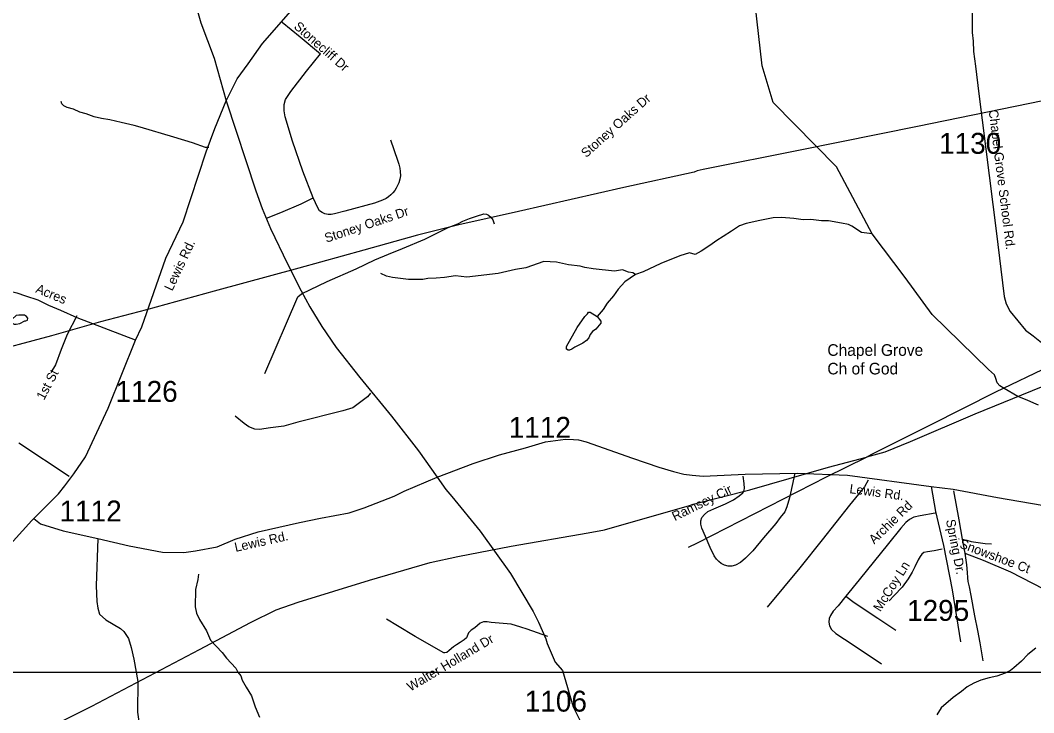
# Model space of a CAD drawing. Extents: x 1268485 to 1426702, y 514839 to 616766.
# Drawn here: x 1323145 to 1330300, y 529517 to 534404 of the extents above; entities that cross this region are included whole.
import ezdxf

# ---------------------------------------------------------------- set-up
doc = ezdxf.new("R2010")
doc.units = 0
for name, color, linetype in [('Old_Level_10', 7, 'Continuous'), ('Old_Level_11', 7, 'Continuous'), ('Old_Level_22', 7, 'Continuous'), ('Old_Level_32', 7, 'Continuous'), ('Old_Level_35', 7, 'Continuous'), ('Old_Level_56', 7, 'Continuous'), ('Old_Level_59', 7, 'Continuous'), ('Old_Level_62', 7, 'Continuous'), ('Old_Level_63', 7, 'Continuous'), ('Old_Level_8', 7, 'Continuous')]:
    doc.layers.add(name, color=color, linetype=linetype)

msp = doc.modelspace()

# ---------------------------------------------------------------- linework, layer by layer
at = {"layer": 'Old_Level_22'}
msp.add_line((1328843.111, 532117.434), (1328843.111, 532117.434), dxfattribs=at)
at = {"layer": 'Old_Level_32'}
for points in [[(1324598.082, 533835.899), (1324675.169, 533989.571), (1324753.197, 534096.273), (1324854.633, 534239.41), (1325054.804, 534468.394), (1325417.737, 534919.958), (1325548.625, 535083.943), (1325674.172, 535188.628), (1325716.022, 535217.941), (1325816.461, 535284.939), (1325854.125, 535305.876), (1325942.008, 535364.5), (1326134.295, 535452.946), (1326247.508, 535490.122), (1326339.77, 535538.828), (1326469.309, 535619.932), (1326516.634, 535650.734), (1326545.244, 535671.554), (1326571.253, 535705.387), (1326778.994, 536013.548), (1327019.384, 536383.177)], [(1324031.369, 535676.8), (1324151.31, 535284.676), (1324227.177, 535065.877), (1324419.85, 534386.148), (1324512.867, 534137.116), (1324598.082, 533835.899)], [(1329999.172, 535397.744), (1329986.166, 535272.825), (1329952.35, 535033.397), (1329864.459, 534455.251), (1329866.507, 534317.195), (1329871.71, 534255.776), (1329875.198, 534184.281), (1329888.623, 534080.061), (1329913.33, 533885.183), (1330035.07, 532916.54), (1330092.298, 532455.382), (1330105.305, 532403.332), (1330133.918, 532348.68), (1330243.172, 532215.954), (1330295.198, 532176.916), (1330391.445, 532101.444), (1330586.691, 531987.468), (1330719.41, 531944.748)], [(1323957.426, 532145.829), (1324002.529, 532241.204), (1324173.48, 532725.936), (1324294.151, 532981.759), (1324456.885, 533474.983), (1324518, 533640.615), (1324598.082, 533835.899)], [(1324598.082, 533835.899), (1324806.715, 533198.928), (1324853.078, 533074.193), (1324912.087, 532935.143), (1325031.135, 532684.933), (1325127.043, 532493.455), (1325190.265, 532380.988), (1325274.562, 532242.96), (1325375.718, 532093.686), (1325542.204, 531883.066), (1325765.59, 531610.078), (1325955.257, 531365.718), (1326088.024, 531179.637)], [(1323957.426, 532145.829), (1323546.481, 532304.305), (1323430.573, 532355.426), (1323346.276, 532390.188), (1323270.41, 532428.019), (1323184.006, 532456.646), (1323122.891, 532477.095), (1323068.098, 532489.364), (1323009.09, 532489.364), (1322939.545, 532473.005), (1322907.935, 532460.737), (1322865.786, 532440.288), (1322798.349, 532376.898), (1322730.911, 532270.566), (1322682.686, 532177.311), (1322565.361, 531981.792), (1322523.219, 531920.864), (1322499.107, 531891.281), (1322477.75, 531868.86), (1322439.348, 531823.596), (1322397.94, 531778.778)], [(1323239.898, 530886.275), (1323413.485, 531060.526), (1323460.356, 531117.475), (1323523.967, 531202.898), (1323605.858, 531321.853), (1323765.652, 531666.312), (1323957.426, 532145.829)], [(1329575.053, 531114.312), (1329732.295, 531094.8), (1330043.394, 531035.986), (1330360.749, 530981.336), (1330441.389, 530970.927), (1330490.814, 530983.939), (1330511.623, 531002.156), (1330566.251, 531030.784), (1330610.472, 531062.013), (1330654.694, 531103.653), (1330688.51, 531147.895), (1330727.529, 531231.175), (1330737.934, 531285.827), (1330745.739, 531340.478), (1330743.137, 531514.845), (1330724.928, 531754.272), (1330719.41, 531944.748)], [(1326088.024, 531179.637), (1326343.023, 531275.653), (1326528.556, 531337.351), (1326711.808, 531385.088), (1326853.456, 531428.733), (1326993.907, 531446.949), (1327049.827, 531444.347), (1327086.24, 531441.744), (1327140.859, 531428.733), (1327467.277, 531314.223), (1327653.138, 531249.085), (1327755.801, 531218.973), (1327828.937, 531201.234), (1327889.274, 531192.364), (1327966.067, 531187.043), (1328261.726, 531199.416), (1328630.057, 531207.41), (1328985.944, 531193.644), (1329575.053, 531114.312)], [(1323693.266, 530746.898), (1323914.108, 530693.83), (1324149.348, 530650.276), (1324299.353, 530646.857), (1324381.635, 530658.807), (1324534.285, 530687.35), (1324662.389, 530741.894), (1324823.668, 530793.944), (1325115.011, 530859.006), (1325263.284, 530890.235), (1325467.154, 530926.453), (1325573.793, 530962.889), (1325784.469, 531046.168), (1325854.695, 531080), (1326088.024, 531179.637)], [(1326088.024, 531179.637), (1326148.555, 531092.318), (1326190.88, 531041.499), (1326392.038, 530798.233), (1326605.122, 530498.999), (1326767.013, 530231.212), (1326803.323, 530156.245), (1326854.547, 530036.956), (1326865.704, 530004.716), (1326920.687, 529873.345), (1326972.619, 529814.134), (1327049.081, 529559.082), (1327199.688, 529257.657)], [(1329575.053, 531114.312), (1329606.136, 530936.92), (1329662.816, 530695.668), (1329723.394, 530384.756), (1329783.637, 530016.089)], [(1320422.195, 529026.86), (1320473.092, 529045.164), (1320653.021, 529108.515), (1321189.477, 529288.566), (1321486.026, 529405.266), (1321655.96, 529458.614), (1321831.317, 529503.547), (1321936.928, 529571.055), (1322087.268, 529673.681), (1322167.162, 529745.909), (1322234.211, 529796.385), (1322342.868, 529905.853), (1322480.695, 530062.757), (1322720.696, 530315.252), (1323225.707, 530872.787), (1323239.898, 530886.275)], [(1323239.898, 530886.275), (1323288.557, 530850.148), (1323446.938, 530799.838), (1323693.266, 530746.898)], [(1323693.266, 530746.898), (1323681.539, 530412.971), (1323684.884, 530300.849), (1323691.758, 530254.688), (1323704.915, 530212.402), (1323747.949, 530173.318), (1323852.542, 530110.782), (1323876.142, 530090.298), (1323908.934, 530039.414), (1323927.487, 529977.01), (1323947.638, 529894.564), (1323973.895, 529737.759), (1323972.946, 529521.673), (1323993.367, 529373.189), (1323997.783, 529273.309), (1323998.592, 529255.026), (1323993.935, 529133.06), (1323902.965, 528756.257)]]:
    msp.add_lwpolyline(points, dxfattribs=at)
at = {"layer": 'Old_Level_35'}
for p, q in [((1323489.705, 531183.886), (1323134.247, 531418.619)), ((1329794.134, 530740.563), (1329813.204, 530643.266))]:
    msp.add_line(p, q, dxfattribs=at)
for points in [[(1324992.634, 534391.054), (1325120.587, 534288.015), (1325264.226, 534165.753)], [(1325006.988, 533763.697), (1325008.116, 533808.757), (1325016.625, 533845.205), (1325055.278, 533902.004), (1325166.724, 534043.49), (1325264.226, 534165.753)], [(1324475.288, 533505.331), (1324452.732, 533505.331), (1324361.587, 533539.626), (1324229.738, 533578.227), (1323991.775, 533649.022), (1323947.791, 533661.888), (1323856.646, 533683.316), (1323777.291, 533701.515), (1323717.21, 533711.203), (1323665.742, 533722.943), (1323611.096, 533743.294), (1323565.984, 533756.212), (1323520.975, 533775.487), (1323475.967, 533788.355), (1323452.386, 533800.145), (1323437.417, 533813.012), (1323433.111, 533831.261)], [(1325211.63, 533149.463), (1325138.836, 533339.393), (1325067.581, 533551.57), (1325014.472, 533721.866), (1325006.988, 533763.697)], [(1325757.581, 533559.004), (1325808.126, 533416.544), (1325817.149, 533387.375), (1325824.326, 533360.206), (1325828.016, 533335.497), (1325828.427, 533305.508), (1325824.018, 533281.261), (1325817.046, 533256.295), (1325808.639, 533236.867), (1325797.771, 533217.695), (1325788.749, 533202.726), (1325775.523, 533186.578), (1325760.862, 533170.686), (1325745.483, 533156.692), (1325727.028, 533144.747), (1325701.294, 533133.111), (1325646.34, 533113.836), (1325437.085, 533057.447), (1325364.394, 533036.839), (1325339.89, 533032.994), (1325318.257, 533032.994), (1325293.958, 533038.735), (1325276.836, 533047.04), (1325256.639, 533059.65), (1325244.541, 533078.874), (1325211.63, 533149.463)], [(1324883.957, 533007.055), (1324983.612, 533047.04), (1325128.481, 533109.376), (1325211.63, 533149.463)], [(1325129.917, 532473.817), (1325311.593, 532559.836), (1325516.235, 532649.085), (1325647.878, 532712.139), (1325744.15, 532753.815), (1325843.703, 532792.673), (1326001.491, 532859.059), (1326164.712, 532940.669), (1326202.852, 532955.894), (1326233.199, 532967.89), (1326269.289, 532986.396), (1326316.04, 533003.774), (1326380.222, 533025.561), (1326403.598, 533033.916), (1326418.669, 533037.249), (1326435.996, 533034.993), (1326449.837, 533028.79), (1326469.419, 533012.488), (1326481.107, 532995.008), (1326490.027, 532966.454)], [(1324872.269, 531909.77), (1325103.362, 532450.697), (1325129.917, 532473.817)], [(1323543.019, 532317.311), (1323475.044, 532184.95), (1323432.496, 532079.041), (1323393.331, 531972.003), (1323360.01, 531916.742)], [(1325618.043, 531773.051), (1325597.128, 531746.394), (1325491.629, 531667.501), (1325421.706, 531646.381), (1325105.208, 531567.538), (1325005.245, 531539.804), (1324912.049, 531526.476), (1324834.232, 531516.48), (1324799.885, 531517.556), (1324758.26, 531533.243), (1324726.477, 531557.131), (1324662.911, 531609.574)], [(1328613.034, 531207.877), (1328576.227, 531033.736), (1328557.772, 530969.452), (1328542.086, 530935.311), (1328510.918, 530893.378), (1328478.725, 530851.445), (1328392.91, 530751.021), (1328315.913, 530660.336), (1328265.266, 530606.664), (1328230.099, 530577.444), (1328195.035, 530558.938), (1328167.763, 530550.12), (1328142.337, 530551.146), (1328115.988, 530556.99), (1328094.457, 530569.6), (1328077.028, 530583.288), (1328060.419, 530600.871), (1328044.835, 530624.247), (1328016.537, 530683.764), (1327982.396, 530759.838), (1327957.175, 530818.329), (1327949.28, 530847.549), (1327950.203, 530870.924), (1327956.15, 530894.352), (1327975.629, 530916.754), (1328000.031, 530936.234), (1328041.861, 530956.739), (1328123.78, 530989.855), (1328180.374, 531018.204), (1328221.384, 531047.423), (1328246.606, 531067.877), (1328253.475, 531080.539), (1328258.396, 531100.07), (1328256.346, 531134.211), (1328247.631, 531185.884)], [(1329130.893, 531157.075), (1329104.339, 531111.297), (1328999.762, 530981.294), (1328805.885, 530735.744), (1328648.2, 530539.56), (1328418.337, 530261.51)], [(1329732.721, 531083.615), (1329771.271, 530879.024), (1329794.134, 530740.563)], [(1329605.076, 530925.93), (1329499.269, 530906.706), (1329454.67, 530895.89), (1329423.4, 530880.204), (1329398.076, 530858.571), (1329360.756, 530820.021), (1329274.122, 530710.523), (1329067.122, 530454.105), (1328974.336, 530338.558)], [(1329794.134, 530740.563), (1329826.635, 530733.386), (1329857.905, 530726.107), (1329907.22, 530718.93), (1329957.765, 530711.702), (1330002.364, 530708.062)], [(1329654.493, 530672.024), (1329596.771, 530659.926), (1329549.712, 530652.698), (1329524.49, 530646.7), (1329510.034, 530634.704), (1329498.039, 530620.197), (1329483.583, 530594.924), (1329459.489, 530545.559), (1329441.547, 530509.52), (1329413.762, 530461.333), (1329370.394, 530403.56), (1329313.902, 530343.377), (1329280.171, 530307.236)], [(1329813.204, 530643.266), (1329942.079, 530592.566), (1330135.956, 530510.7), (1330368.28, 530390.334), (1330417.492, 530362.19)], [(1329813.204, 530643.266), (1329826.122, 530559.86), (1329830.223, 530505.881), (1329831.351, 530468.561), (1329833.914, 530442.058), (1329843.551, 530405.918), (1329855.547, 530344.556), (1329880.768, 530201.379), (1329903.632, 530097.827), (1329920.548, 530010.013), (1329940.951, 529883.548)], [(1328974.336, 530338.558), (1328918.972, 530271.199), (1328884.113, 530233.879), (1328864.838, 530203.737), (1328856.533, 530180.873), (1328852.842, 530155.6), (1328858.891, 530129.149), (1328872.117, 530103.876), (1328902.26, 530076.194), (1329024.984, 529995.506), (1329226.037, 529861.915)], [(1328974.336, 530338.558), (1329032.263, 530294.01), (1329198.253, 530184.513), (1329327.128, 530100.236)], [(1326155.587, 529942.808), (1326155.075, 529942.398), (1326142.976, 529938.553), (1326134.672, 529939.373), (1325933.516, 530054.254), (1325808.024, 530129.149), (1325729.386, 530176.772)], [(1326870.399, 530053.792), (1326723.171, 530106.08), (1326679.495, 530120.331), (1326611.008, 530141.247), (1326469.522, 530154.524), (1326440.097, 530157.395), (1326415.388, 530158.318), (1326390.577, 530147.86), (1326354.795, 530116.333), (1326328.241, 530098.135), (1326308.659, 530079.27), (1326299.534, 530056.56), (1326294.202, 530045.949), (1326278.413, 530031.544), (1326250.424, 530011.961), (1326225.407, 529996.787), (1326202.749, 529982.434), (1326171.786, 529955.982), (1326155.587, 529942.808)]]:
    msp.add_lwpolyline(points, dxfattribs=at)
at = {"layer": 'Old_Level_56'}
for points in [[(1329118.961, 531320.629), (1329153.325, 531337.946), (1329572.161, 531548.823), (1330033.443, 531780.856), (1330415.714, 531964.455), (1330824.389, 532167.532), (1331374.718, 532439.592), (1331789.518, 532648.748), (1332141.386, 532822.954), (1332432.851, 532968.561), (1332813.287, 533160.4), (1333068.191, 533288.934), (1333201.801, 533355.879), (1333252.246, 533376.873), (1333328.569, 533391.145), (1333640.627, 533476.308), (1334093.454, 533596.455), (1334528.16, 533710.965), (1335244.8, 533905.241), (1336049.97, 534123.747)], [(1330559.812, 533874.287), (1329478.478, 533653.936), (1328650.319, 533486.116), (1327966.884, 533351), (1327924.034, 533340.695), (1327903.789, 533332.463), (1327406.961, 533224.005), (1326662.592, 533055.096), (1326240.088, 532960.949), (1325948.267, 532887.583), (1325569.562, 532782.35), (1325112.374, 532655.084), (1324514.172, 532490.838), (1324036.898, 532359.775), (1323710.836, 532275.293), (1323366.294, 532177.376), (1322870.978, 532044.675)], [(1330352.455, 531813.854), (1329884.017, 531623.986), (1329427.461, 531427.875), (1329247.728, 531355.856), (1329118.961, 531320.629)], [(1323135.933, 529333.018), (1323248.784, 529362.562), (1323649.621, 529563.197), (1324409.463, 529963.908), (1324770.058, 530153.546), (1324952.156, 530243.327), (1325107.53, 530297.828), (1325611.486, 530452.165), (1326038.595, 530576.234), (1326233.768, 530619.729), (1326609.629, 530693.004), (1327154.181, 530786.496), (1327268.666, 530807.803), (1327870.142, 530979.082), (1327894.893, 530987.493), (1328295.314, 531088.687), (1328851.227, 531250.582), (1329118.961, 531320.629)], [(1327862.211, 530686.003), (1327927.055, 530716.514), (1328837.618, 531180.821), (1329118.961, 531320.629)]]:
    msp.add_lwpolyline(points, dxfattribs=at)
at = {"layer": 'Old_Level_59'}
for points in [[(1329158.881, 532895.412), (1328908.411, 533370.304), (1328460.373, 533822.444), (1328382.35, 534083.322), (1328333.343, 534517.571), (1328337.541, 534584.502), (1328310.172, 534664.132)], [(1330333.728, 531686.366), (1330299.895, 531701.027), (1330254.373, 531721.635), (1330188.962, 531749.214), (1330092.177, 531805.296), (1330060.497, 531824.007), (1330040.914, 531844.922), (1330033.635, 531874.604), (1330022.152, 531901.106), (1329981.039, 531938.016), (1329583.425, 532326.636), (1329393.26, 532587.729), (1329158.881, 532895.412)]]:
    msp.add_lwpolyline(points, dxfattribs=at)
at = {"layer": 'Old_Level_62'}
for points in [[(1329158.881, 532895.412), (1329083.833, 532906.374), (1329016.884, 532949.537), (1328993.098, 532962.353), (1328943.27, 532971.53), (1328851.509, 532987.37), (1328801.579, 532988.344), (1328725.71, 532998.084), (1328671.679, 532995.059), (1328605.857, 533004.594), (1328519.94, 533012.899), (1328459.86, 533008.387), (1328365.433, 532989.728), (1328270.904, 532970.299), (1328222.512, 532953.228), (1328165.61, 532914.166), (1328106.863, 532877.616), (1328062.264, 532848.959), (1328013.462, 532813.845), (1327952.664, 532774.833), (1327910.013, 532750.279)], [(1327910.013, 532750.279), (1327870.335, 532763.35), (1327801.745, 532740.949), (1327668.461, 532687.84), (1327543.072, 532628.785), (1327488.528, 532610.228)], [(1327488.528, 532610.228), (1327468.843, 532620.481), (1327438.906, 532626.785), (1327397.28, 532642.421), (1327340.993, 532633.706), (1327189.255, 532649.034), (1327131.533, 532658.415), (1327097.699, 532668.975), (1327015.883, 532677.177), (1326930.274, 532696.965), (1326842.307, 532701.169), (1326713.124, 532656.16), (1326640.945, 532645.343), (1326518.222, 532616.585), (1326297.483, 532591.517), (1326217.615, 532599.668), (1326139.286, 532587.313), (1326081.153, 532582.699), (1326021.073, 532582.289), (1325986.932, 532574.754), (1325886.764, 532575.164), (1325773.063, 532588.082), (1325729.284, 532598.848), (1325689.709, 532616.02)], [(1327488.528, 532610.228), (1327413.274, 532557.58), (1327366.112, 532506.83), (1327332.996, 532459.053), (1327287.68, 532408.252), (1327260.613, 532362.883), (1327217.552, 532313.671)], [(1323115.895, 532259.127), (1323142.039, 532264.356), (1323176.488, 532281.734), (1323184.485, 532281.58), (1323196.686, 532287.066), (1323196.993, 532301.83), (1323189.201, 532313.466), (1323175.463, 532321.976), (1323135.478, 532322.745), (1323115.382, 532319.054), (1323086.778, 532294.191), (1323082.369, 532277.889), (1323084.112, 532270.457), (1323092.109, 532263.741), (1323101.952, 532259.435), (1323115.895, 532259.127)], [(1327217.552, 532313.671), (1327244.721, 532279.479), (1327244.516, 532267.176), (1327209.452, 532224.371), (1327184.949, 532206.839), (1327168.442, 532185.001), (1327157.984, 532163.06), (1327141.58, 532143.683), (1327117.076, 532124.51), (1327060.38, 532097.751), (1327039.977, 532081.706), (1327021.932, 532076.323), (1327011.885, 532076.528), (1327002.042, 532083.295), (1327002.452, 532100.519), (1327077.604, 532235.239), (1327131.43, 532313.773), (1327149.885, 532331.46), (1327156.139, 532343.609), (1327168.134, 532343.403), (1327217.552, 532313.671)], [(1324403.622, 530494.346), (1324398.803, 530456.719), (1324381.169, 530386.489), (1324380.349, 530265.047), (1324389.269, 530218.911), (1324410.184, 530174.158), (1324460.422, 530095.212), (1324488.821, 530029.801), (1324570.842, 529941.988), (1324599.96, 529901.182), (1324666.294, 529831.721), (1324681.775, 529803.526), (1324701.153, 529776.869), (1324712.431, 529747.137), (1324739.292, 529696.489), (1324777.842, 529635.025), (1324804.089, 529558.181), (1324834.437, 529486.157)], [(1330315.889, 529973.258), (1330258.987, 529928.454), (1330213.875, 529880.113), (1330158.819, 529832.848), (1330136.366, 529815.214), (1330098.021, 529796.298), (1330039.479, 529775.331), (1329985.14, 529762.465), (1329926.803, 529746.419), (1329876.36, 529725.248), (1329829.608, 529699.924), (1329789.008, 529667.115), (1329732.003, 529623.952), (1329646.291, 529550.184), (1329615.226, 529500.766)]]:
    msp.add_lwpolyline(points, dxfattribs=at)
at = {"layer": 'Old_Level_63'}
for points in [[(1305516.95, 558564.883), (1305516.95, 529802.059), (1368033.021, 529802.059), (1368033.021, 573241.255), (1305516.95, 573241.255), (1305516.95, 558564.883)], [(1305516.95, 529802.059), (1368033.021, 529802.059), (1368033.021, 517504.204), (1305516.95, 517504.204), (1305516.95, 529802.059)]]:
    msp.add_lwpolyline(points, dxfattribs=at)

# ---------------------------------------------------------------- texts
at = {"layer": 'Old_Level_10'}
for s, height, rotation, p in [('Stonecliff Dr', 65.61666, 318.6938944, (1325071.454, 534352.075)), ('Stoney Oaks Dr', 65.61666, 41.7727611, (1327140.113, 533430.561)), ('Stoney Oaks Dr', 65.61666, 18.4640833, (1325305.979, 532833.322)), ('1st St', 65.6167, 62.0936917, (1323312.536, 531718.534)), ('Ramsey Cir', 65.6167, 26.2815528, (1327766.202, 530868.252)), ('Archie Rd', 65.6167, 44.3047472, (1329174.211, 530702.571)), ('Snowshoe Ct', 65.61666, 339.4105139, (1329771.671, 530682.582)), ('McCoy Ln', 65.6167, 57.6186472, (1329217.375, 530224.84)), ('Walter Holland Dr', 65.61666, 30.7568167, (1325899.435, 529664.77))]:
    msp.add_text(s, height=height, rotation=rotation, dxfattribs=at).set_placement(p)
at = {"layer": 'Old_Level_11'}
for s, height, rotation, p in [('Chapel Grove School Rd.', 65.61666, 277.16345, (1329981.748, 533768.981)), ('Lewis Rd.', 65.6167, 64.7470028, (1324217.686, 532488.511)), ('Acres', 65.6167, 337.5898972, (1323247.799, 532484.472)), ('Lewis Rd.', 65.6167, 352.3304972, (1328996.458, 531066.649)), ('Spring Dr.', 65.6167, 281.025375, (1329679.902, 530875.177)), ('Lewis Rd.', 65.6167, 12.5886389, (1324665.404, 530651.301))]:
    msp.add_text(s, height=height, rotation=rotation, dxfattribs=at).set_placement(p)
at = {"layer": 'Old_Level_22'}
for s, height, p in [('Chapel Grove', 82.02083, (1328843.111, 532035.413)), ('Ch of God', 82.0208, (1328843.111, 531904.179))]:
    msp.add_text(s, height=height, dxfattribs=at).set_placement(p)
at = {"layer": 'Old_Level_8'}
for s, p in [('1130', (1329631.638, 533461.466)), ('1126', (1323817.184, 531710.663)), ('1112', (1326593.432, 531456.817)), ('1112', (1323421.719, 530866.227)), ('1295', (1329405.696, 530164.819)), ('1106', (1326706.52, 529524.427))]:
    msp.add_text(s, height=147.6375, dxfattribs=at).set_placement(p)

doc.saveas('drawing.dxf')
